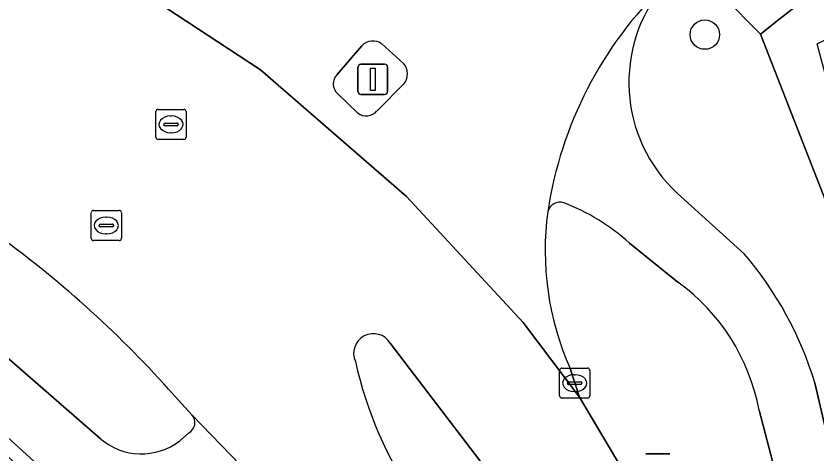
# Model space of a CAD drawing. Extents: x 162879 to 165540, y 384011 to 385181.
# Drawn here: x 164052.97 to 164079.61, y 384449.57 to 384464.13 of the extents above; entities that cross this region are included whole.
import ezdxf

# ---------------------------------------------------------------- set-up
doc = ezdxf.new("R2010")
doc.units = 0
for name, color, linetype in [('IMGEO_Boom', 7, 'Continuous'), ('IMGEO_Fietspad_gesloten', 7, 'Continuous'), ('IMGEO_Fietspad_open', 7, 'Continuous'), ('IMGEO_Groenvoorziening', 7, 'Continuous'), ('IMGEO_Hek', 7, 'Continuous'), ('IMGEO_Kolk', 7, 'Continuous'), ('IMGEO_Lichtmast', 7, 'Continuous'), ('IMGEO_Pand_overbouw', 7, 'Continuous'), ('IMGEO_Rijbaan_lokaal_gesloten', 7, 'Continuous'), ('IMGEO_Rioolput', 7, 'Continuous'), ('IMGEO_Verkeerseiland_gesloten', 7, 'Continuous'), ('IMGEO_Verkeersregelinstallatiepaal', 7, 'Continuous'), ('IMGEO_Voetpad_open', 7, 'Continuous')]:
    doc.layers.add(name, color=color, linetype=linetype)

msp = doc.modelspace()

# ---------------------------------------------------------------- linework, layer by layer
at = {"layer": 'IMGEO_Boom'}
msp.add_circle((164075.878, 384463.509), 0.489, dxfattribs=at)
at = {"layer": 'IMGEO_Fietspad_gesloten'}
for points in [[(164077.186, 384456.224), (164074.957, 384458.243)], [(164073.367, 384456.583), (164074.981, 384455.285)], [(164084.849, 384429.536), (164082.808, 384437.872), (164079.535, 384451.936)], [(164077.68, 384451.033), (164078.208, 384449.03), (164078.937, 384445.854), (164081.224, 384435.871), (164082.94, 384428.857)]]:
    msp.add_lwpolyline(points, dxfattribs=at)
for centre, radius, start, end in [((164083.705, 384455.663), 13.199, 133.9901, 171.4154), ((164078.359, 384461.92), 5.009, 139.713, 227.2209), ((164071.054, 384457.528), 0.413, 71.9273, 165.2936), ((164068.682, 384451.385), 6.998, 47.9708, 69.0662), ((164068.18, 384448.503), 11.862, 16.8214, 40.6071), ((164070.991, 384449.769), 6.808, 10.6968, 54.1147)]:
    msp.add_arc(centre, radius, start, end, dxfattribs=at)
at = {"layer": 'IMGEO_Fietspad_open'}
for points in [[(164055.763, 384450.089), (164049.466, 384455.564)], [(164060.76, 384448.866), (164058.82, 384450.879)], [(164058.705, 384450.27), (164058.419, 384450.012)]]:
    msp.add_lwpolyline(points, dxfattribs=at)
for centre, radius, start, end in [((163944.523, 384330.361), 161.382, 45.17445, 51.02588), ((164058.53, 384450.618), 0.39, 296.7, 41.913), ((164057.138, 384451.676), 2.1, 229.0913, 307.5875)]:
    msp.add_arc(centre, radius, start, end, dxfattribs=at)
at = {"layer": 'IMGEO_Groenvoorziening'}
msp.add_arc((163943.391, 384329.373), 158.99, 44.12535, 51.00358, dxfattribs=at)
at = {"layer": 'IMGEO_Hek'}
msp.add_arc((163938.407, 384323.812), 169.868, 44.84075, 50.75052, dxfattribs=at)
at = {"layer": 'IMGEO_Kolk'}
for p, q in [((164071.048, 384451.502), (164071.048, 384452.354)), ((164071.123, 384452.428), (164071.975, 384452.428)), ((164072.049, 384452.354), (164072.049, 384451.502)), ((164071.536, 384452.208), (164071.561, 384452.208)), ((164071.307, 384451.922), (164071.307, 384451.934)), ((164071.745, 384451.885), (164071.347, 384451.885)), ((164071.35, 384451.971), (164071.748, 384451.971)), ((164071.791, 384451.934), (164071.791, 384451.922)), ((164071.559, 384451.648), (164071.534, 384451.648)), ((164071.975, 384451.428), (164071.123, 384451.428))]:
    msp.add_line(p, q, dxfattribs=at)
for points in [[(164071.048, 384451.502), (164071.048, 384452.354)], [(164071.123, 384452.428), (164071.975, 384452.428)], [(164072.049, 384452.354), (164072.049, 384451.502)], [(164071.975, 384451.428), (164071.123, 384451.428)]]:
    msp.add_lwpolyline(points, dxfattribs=at)
for centre, radius, start, end in [((164071.125, 384452.352), 0.0765, 91.552, 178.448), ((164071.125, 384452.352), 0.0765, 91.552, 178.448), ((164071.973, 384452.352), 0.0765, 1.552, 88.448), ((164071.973, 384452.352), 0.0765, 1.552, 88.448), ((164071.347, 384451.931), 0.0403, 85.8775, 175.7526), ((164071.344, 384451.921), 0.0366, 178.938, 274.7102), ((164071.748, 384451.928), 0.043, 264.8664, 352.4533), ((164071.752, 384451.933), 0.0386, 1.7309, 96.639), ((164071.125, 384451.504), 0.0765, 181.552, 268.448), ((164071.125, 384451.504), 0.0765, 181.552, 268.448), ((164071.973, 384451.504), 0.0765, 271.552, 358.448), ((164071.973, 384451.504), 0.0765, 271.552, 358.448)]:
    msp.add_arc(centre, radius, start, end, dxfattribs=at)
for centre, major_axis, ratio, start_param, end_param in [((164071.535, 384451.928), (-0.387, 0.002), 0.722429, 4.712389, 7.853982), ((164071.56, 384451.928), (-0.39, 0.002), 0.717154, 1.570796, 4.712389)]:
    msp.add_ellipse(centre, major_axis=major_axis, ratio=ratio, start_param=start_param, end_param=end_param, dxfattribs=at)
at = {"layer": 'IMGEO_Lichtmast'}
for p, q in [((164064.338, 384461.623), (164064.338, 384462.423)), ((164064.338, 384462.423), (164064.338, 384461.623)), ((164064.438, 384462.523), (164065.228, 384462.523)), ((164065.228, 384462.523), (164064.438, 384462.523)), ((164065.328, 384462.423), (164065.328, 384461.623)), ((164065.328, 384461.623), (164065.328, 384462.423)), ((164065.228, 384461.523), (164064.438, 384461.523)), ((164064.438, 384461.523), (164065.228, 384461.523))]:
    msp.add_line(p, q, dxfattribs=at)
msp.add_lwpolyline([(164064.758, 384462.398), (164064.908, 384462.398), (164064.908, 384461.648), (164064.758, 384461.648), (164064.758, 384462.398)], dxfattribs=at)
for centre, start, end in [((164064.438, 384462.423), 90, 180), ((164064.438, 384462.423), 90, 180), ((164065.228, 384462.423), 0, 90), ((164065.228, 384462.423), 360, 90), ((164064.438, 384461.623), 180, 270), ((164064.438, 384461.623), 180, 270), ((164065.228, 384461.623), 270, 0), ((164065.228, 384461.623), 270, 0)]:
    msp.add_arc(centre, 0.1, start, end, dxfattribs=at)
at = {"layer": 'IMGEO_Pand_overbouw'}
msp.add_lwpolyline([(164081.227, 384466.269), (164078.385, 384464.04), (164077.724, 384463.522), (164082.354, 384451.701), (164082.653, 384451.818), (164079.608, 384463.197), (164081.604, 384464.184), (164080.878, 384465.649), (164081.4, 384465.909)], close=True, dxfattribs=at)
at = {"layer": 'IMGEO_Rijbaan_lokaal_gesloten'}
for points in [[(164065.957, 384458.128), (164061.102, 384462.34), (164054.071, 384466.957), (164051.147, 384468.364), (164048.026, 384469.877), (164045.868, 384470.904), (164042.902, 384472.332), (164039.06, 384465.555), (164043.475, 384462.746), (164047.58, 384460.109), (164050.011, 384458.534), (164050.652, 384458.092), (164051.464, 384457.508), (164052.231, 384456.929)], [(164054.071, 384466.957), (164061.102, 384462.34), (164065.957, 384458.128), (164069.832, 384453.946), (164071.708, 384451.459), (164071.398, 384452.41)], [(164065.129, 384463.208), (164065.868, 384462.542)], [(164063.649, 384462.185), (164064.47, 384463.141)], [(164065.879, 384461.889), (164064.974, 384460.976)], [(164064.333, 384460.904), (164063.656, 384461.547)], [(164075.329, 384444.902), (164073.897, 384447.778), (164071.708, 384451.459), (164069.832, 384453.946), (164065.957, 384458.128)], [(164065.415, 384453.259), (164070.136, 384447.077), (164070.973, 384445.637), (164071.856, 384443.831), (164073.524, 384440.061)], [(164058.044, 384451.723), (164058.82, 384450.879), (164060.76, 384448.866), (164062.008, 384447.48), (164062.653, 384446.715), (164065.011, 384443.726), (164066.01, 384442.333), (164066.794, 384441.011), (164068.801, 384436.84), (164069.399, 384435.394), (164077.922, 384438.514)]]:
    msp.add_lwpolyline(points, dxfattribs=at)
for centre, radius, start, end in [((164083.705, 384455.663), 13.199, 133.9901, 171.4154), ((164064.839, 384462.784), 0.513, 55.6344, 135.9761), ((164065.465, 384462.209), 0.523, 322.3257, 39.6045), ((164063.974, 384461.87), 0.453, 135.8308, 225.4265), ((164064.616, 384461.272), 0.464, 232.3983, 320.4195), ((164080.239, 384456.334), 9.673, 172.2814, 203.9327), ((164031.266, 384427.672), 35.993, 41.9299, 54.3762), ((164064.855, 384452.913), 0.658, 31.6991, 204.1227), ((164077.607, 384455.673), 13.692, 192.7795, 213.935)]:
    msp.add_arc(centre, radius, start, end, dxfattribs=at)
at = {"layer": 'IMGEO_Rioolput'}
for p, q in [((164057.622, 384460.099), (164057.622, 384460.951)), ((164057.697, 384461.025), (164058.549, 384461.025)), ((164058.11, 384460.805), (164058.135, 384460.805)), ((164058.623, 384460.951), (164058.623, 384460.099)), ((164057.924, 384460.568), (164058.322, 384460.568)), ((164057.881, 384460.519), (164057.881, 384460.531)), ((164058.319, 384460.482), (164057.921, 384460.482)), ((164058.365, 384460.531), (164058.365, 384460.519)), ((164058.549, 384460.025), (164057.697, 384460.025)), ((164058.133, 384460.245), (164058.108, 384460.245)), ((164055.545, 384457.666), (164056.397, 384457.666)), ((164055.47, 384456.74), (164055.47, 384457.592)), ((164055.958, 384457.446), (164055.983, 384457.446)), ((164056.471, 384457.592), (164056.471, 384456.74)), ((164055.729, 384457.16), (164055.729, 384457.172)), ((164056.167, 384457.123), (164055.769, 384457.123)), ((164055.772, 384457.209), (164056.17, 384457.209)), ((164056.213, 384457.172), (164056.213, 384457.16)), ((164055.981, 384456.886), (164055.956, 384456.886)), ((164056.397, 384456.666), (164055.545, 384456.666))]:
    msp.add_line(p, q, dxfattribs=at)
for points in [[(164057.622, 384460.099), (164057.622, 384460.951)], [(164057.697, 384461.025), (164058.549, 384461.025)], [(164058.623, 384460.951), (164058.623, 384460.099)], [(164058.549, 384460.025), (164057.697, 384460.025)], [(164055.545, 384457.666), (164056.397, 384457.666)], [(164055.47, 384456.74), (164055.47, 384457.592)], [(164056.471, 384457.592), (164056.471, 384456.74)], [(164056.397, 384456.666), (164055.545, 384456.666)]]:
    msp.add_lwpolyline(points, dxfattribs=at)
for centre, radius, start, end in [((164057.699, 384460.949), 0.0765, 91.552, 178.448), ((164057.699, 384460.949), 0.0765, 91.552, 178.448), ((164058.547, 384460.949), 0.0765, 1.552, 88.448), ((164058.547, 384460.949), 0.0765, 1.552, 88.448), ((164057.921, 384460.528), 0.0403, 85.8775, 175.7526), ((164058.326, 384460.53), 0.0386, 1.7309, 96.639), ((164057.918, 384460.518), 0.0366, 178.938, 274.7102), ((164058.322, 384460.525), 0.043, 264.8664, 352.4533), ((164057.699, 384460.101), 0.0765, 181.552, 268.448), ((164057.699, 384460.101), 0.0765, 181.552, 268.448), ((164058.547, 384460.101), 0.0765, 271.552, 358.448), ((164058.547, 384460.101), 0.0765, 271.552, 358.448), ((164055.547, 384457.59), 0.0765, 91.552, 178.448), ((164055.547, 384457.59), 0.0765, 91.552, 178.448), ((164056.395, 384457.59), 0.0765, 1.552, 88.448), ((164056.395, 384457.59), 0.0765, 1.552, 88.448), ((164055.769, 384457.169), 0.0403, 85.8775, 175.7526), ((164055.766, 384457.159), 0.0366, 178.938, 274.7102), ((164056.17, 384457.166), 0.043, 264.8664, 352.4533), ((164056.174, 384457.171), 0.0386, 1.7309, 96.639), ((164055.547, 384456.742), 0.0765, 181.552, 268.448), ((164055.547, 384456.742), 0.0765, 181.552, 268.448), ((164056.395, 384456.742), 0.0765, 271.552, 358.448), ((164056.395, 384456.742), 0.0765, 271.552, 358.448)]:
    msp.add_arc(centre, radius, start, end, dxfattribs=at)
for centre, major_axis, ratio, start_param, end_param in [((164058.109, 384460.525), (-0.387, 0.002), 0.722429, 4.712389, 7.853982), ((164058.134, 384460.525), (-0.39, 0.002), 0.717154, 1.570796, 4.712389), ((164055.957, 384457.166), (-0.387, 0.002), 0.722429, 4.712389, 7.853982), ((164055.982, 384457.166), (-0.39, 0.002), 0.717154, 1.570796, 4.712389)]:
    msp.add_ellipse(centre, major_axis=major_axis, ratio=ratio, start_param=start_param, end_param=end_param, dxfattribs=at)
at = {"layer": 'IMGEO_Verkeerseiland_gesloten'}
for points in [[(164065.868, 384462.542), (164065.129, 384463.208)], [(164064.47, 384463.141), (164063.649, 384462.185)], [(164064.974, 384460.976), (164065.879, 384461.889)], [(164063.656, 384461.547), (164064.333, 384460.904)], [(164074.981, 384455.285), (164073.367, 384456.583)], [(164049.466, 384455.564), (164055.763, 384450.089)], [(164070.136, 384447.077), (164065.415, 384453.259)], [(164071.398, 384452.41), (164071.708, 384451.459), (164073.897, 384447.778), (164074.398, 384447.649), (164077.816, 384448.522)], [(164058.82, 384450.879), (164058.044, 384451.723)], [(164078.208, 384449.03), (164077.68, 384451.033)], [(164058.419, 384450.012), (164058.705, 384450.27)]]:
    msp.add_lwpolyline(points, dxfattribs=at)
for centre, radius, start, end in [((164064.839, 384462.784), 0.513, 55.6344, 135.9761), ((164065.465, 384462.209), 0.523, 322.3257, 39.6045), ((164063.974, 384461.87), 0.453, 135.8308, 225.4265), ((164064.616, 384461.272), 0.464, 232.3983, 320.4195), ((164071.054, 384457.528), 0.413, 71.9273, 165.2936), ((164068.682, 384451.385), 6.998, 47.9708, 69.0662), ((164080.239, 384456.334), 9.673, 172.2814, 203.9327), ((164031.266, 384427.672), 35.993, 41.9299, 54.3762), ((164070.991, 384449.769), 6.808, 10.6968, 54.1147), ((164064.855, 384452.913), 0.658, 31.6991, 204.1227), ((164077.607, 384455.673), 13.692, 192.7795, 213.935), ((164058.53, 384450.618), 0.39, 296.7, 41.913), ((164057.138, 384451.676), 2.1, 229.0913, 307.5875)]:
    msp.add_arc(centre, radius, start, end, dxfattribs=at)
at = {"layer": 'IMGEO_Verkeersregelinstallatiepaal'}
for p, q in [((164073.918, 384449.574), (164074.708, 384449.574)), ((164074.708, 384449.574), (164073.918, 384449.574))]:
    msp.add_line(p, q, dxfattribs=at)
at = {"layer": 'IMGEO_Voetpad_open'}
for points in [[(164082.113, 384470.593), (164079.11, 384467.513), (164077.48, 384468.756), (164075.268, 384466.013), (164077.724, 384463.522), (164078.385, 384464.04), (164081.227, 384466.269), (164084.202, 384468.608), (164083.402, 384470.224), (164090.203, 384473.589), (164095.246, 384476.092), (164103.422, 384480.161), (164102.988, 384481.042), (164104.804, 384481.935), (164105.235, 384481.061), (164106.025, 384481.355), (164109.594, 384483.138)], [(164083.416, 384448.962), (164082.653, 384451.818), (164082.354, 384451.701), (164077.724, 384463.522), (164075.268, 384466.013), (164074.538, 384465.159)], [(164074.957, 384458.243), (164077.186, 384456.224)], [(164079.535, 384451.936), (164082.808, 384437.872), (164084.849, 384429.536)]]:
    msp.add_lwpolyline(points, dxfattribs=at)
msp.add_lwpolyline([(164081.227, 384466.269), (164078.385, 384464.04), (164077.724, 384463.522), (164082.354, 384451.701), (164082.653, 384451.818), (164079.608, 384463.197), (164081.604, 384464.184), (164080.878, 384465.649), (164081.4, 384465.909)], close=True, dxfattribs=at)
for centre, radius, start, end in [((164078.359, 384461.92), 5.009, 139.713, 227.2209), ((164068.18, 384448.503), 11.862, 16.8214, 40.6071), ((163944.523, 384330.361), 161.382, 45.17445, 51.02588), ((163943.391, 384329.373), 158.99, 44.12535, 51.00358)]:
    msp.add_arc(centre, radius, start, end, dxfattribs=at)

doc.saveas('drawing.dxf')
